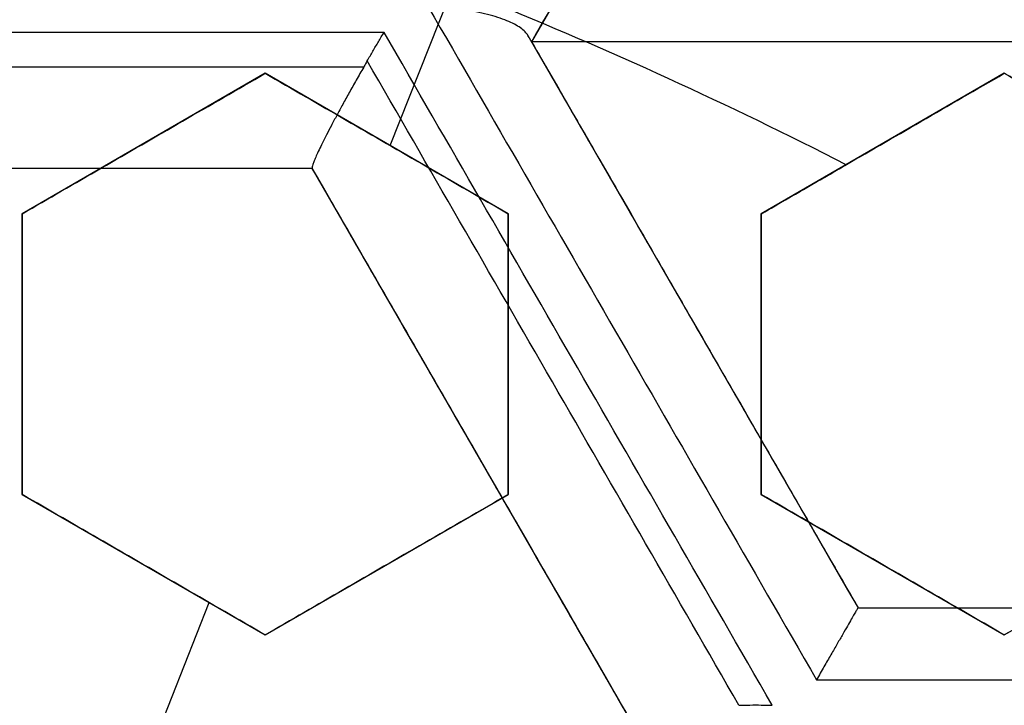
# Model space of a CAD drawing. Header units: centimetres. Extents: x -10 to 8.9, y -29.1 to -8.
# Tile 680 of 1035: x -6.4283 to -6.331, y -27.8603 to -27.7927. Entities that reach past the tile are written whole.
import ezdxf

# ---------------------------------------------------------------- set-up
doc = ezdxf.new("R2010")
doc.units = ezdxf.units.CM
doc.layers.add('Default', color=7, linetype='Continuous', true_color=0x000000)

msp = doc.modelspace()

# ---------------------------------------------------------------- linework, layer by layer
at = {"layer": 'Default'}
for p, q in [((-6.345448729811, -27.73898953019, -1.156581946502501), (-6.377698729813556, -27.79484816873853, -1.156581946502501)), ((-6.391665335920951, -27.80509228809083, 0.2218446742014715), (-6.382362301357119, -27.78159550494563, 0.2126466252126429)), ((-6.248698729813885, -27.794848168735, -1.065), (-6.377698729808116, -27.794848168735, -1.065)), ((-6.377698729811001, -27.79484816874, -1.1652947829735), (-6.345448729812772, -27.85070680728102, -1.1652947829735)), ((-6.404000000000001, -27.79796806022, 0.1981756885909), (-6.427999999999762, -27.81182446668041, 0.1981756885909)), ((-6.379999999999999, -27.81182446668, 0.1951392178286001), (-6.403999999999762, -27.79796806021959, 0.1951392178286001)), ((-6.331, -27.79796806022, 0.1905773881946), (-6.354999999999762, -27.81182446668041, 0.1905773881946)), ((-6.415999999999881, -27.80489626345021, 0.1716076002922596), (-6.415999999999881, -27.80489626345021, 0.2248164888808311)), ((-6.39199999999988, -27.8048962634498, 0.1686142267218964), (-6.39199999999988, -27.8048962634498, 0.2218231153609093)), ((-6.342999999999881, -27.80489626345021, 0.1625), (-6.342999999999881, -27.80489626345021, 0.2144313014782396)), ((-6.399349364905, -27.80734816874, -1.1623369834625), (-6.463849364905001, -27.80734816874, -1.1623369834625)), ((-6.367099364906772, -27.86320680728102, -1.166056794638), (-6.399349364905, -27.80734816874, -1.166056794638)), ((-6.428000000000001, -27.81182446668, 0.20675380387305), (-6.428000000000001, -27.8395372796, 0.20675380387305)), ((-6.38, -27.8395372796, 0.20048185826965), (-6.38, -27.81182446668, 0.20048185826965)), ((-6.355, -27.81182446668, 0.1965351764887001), (-6.355, -27.8395372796, 0.1965351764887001)), ((-6.3617476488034, -27.82247625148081, -1.259146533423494), (-6.3617476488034, -27.82247625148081, -1.065)), ((-6.428000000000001, -27.82568087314, 0.180157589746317), (-6.428000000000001, -27.82568087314, 0.2333664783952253)), ((-6.38, -27.82568087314, 0.1738914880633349), (-6.38, -27.82568087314, 0.2271003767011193)), ((-6.355, -27.82568087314, 0.1699478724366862), (-6.355, -27.82568087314, 0.2231567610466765)), ((-6.383229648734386, -27.83526833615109, -1.260750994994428), (-6.383229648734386, -27.83526833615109, -1.065)), ((-6.428000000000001, -27.8395372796, 0.2123871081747), (-6.404000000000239, -27.85339368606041, 0.2123871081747)), ((-6.404000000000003, -27.85339368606, 0.2091516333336), (-6.380000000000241, -27.83953727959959, 0.2091516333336)), ((-6.355, -27.8395372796, 0.20106377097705), (-6.331000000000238, -27.85339368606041, 0.20106377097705)), ((-6.331000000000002, -27.85339368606, 0.1965351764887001), (-6.30700000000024, -27.83953727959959, 0.1965351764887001)), ((-6.41600000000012, -27.84646548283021, 0.1858714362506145), (-6.41600000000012, -27.84646548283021, 0.2390803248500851)), ((-6.392000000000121, -27.8464654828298, 0.1825783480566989), (-6.392000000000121, -27.8464654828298, 0.2357872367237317)), ((-6.34300000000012, -27.84646548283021, 0.1744999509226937), (-6.34300000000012, -27.84646548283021, 0.2277088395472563)), ((-6.418829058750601, -27.87370002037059, 0.2487018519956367), (-6.409526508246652, -27.85020445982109, 0.2395042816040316)), ((-6.345448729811, -27.85070680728, -1.1652947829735), (-6.280948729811, -27.85070680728, -1.1652947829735))]:
    msp.add_line(p, q, dxfattribs=at)
at = {"layer": 'Default', "extrusion": (0, 0, -1)}
for centre, radius, start, end in [((6.550000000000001, -28.205, -0.45), 0.9, 90, 270), ((6.550000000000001, -28.205, 0.3399975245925), 0.8999999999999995, 90, 270), ((6.550000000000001, -28.205, 1.15), 0.8550000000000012, 90, 270), ((6.550000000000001, -28.205, 0.82), 0.8250000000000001, 0, 180), ((6.550000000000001, -28.205, 1.03), 0.82, 0, 180), ((6.550000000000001, -28.205, 1.005), 0.795, 0, 180), ((6.550000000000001, -28.205, 1.005), 0.7825000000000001, 0, 180), ((6.550000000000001, -28.205, 0.5348786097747), 0.7584500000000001, 90, 180), ((6.550000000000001, -28.205, 0.895), 0.7575000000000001, 0, 180), ((6.550000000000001, -28.205, -0.2075), 0.75, 0, 180), ((6.550000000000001, -28.205, -0.2075), 0.7025000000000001, 0, 180), ((6.550000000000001, -28.205, -0.1825), 0.6775000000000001, 0, 180), ((6.550000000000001, -28.205, -0.1725), 0.6774999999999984, 0, 180), ((6.550000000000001, -28.205, -0.2), 0.6725, 0, 180), ((6.550000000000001, -28.205, -0.1625), 0.6725, 0, 180), ((6.550000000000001, -28.205, -0.2), 0.6367740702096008, 0, 180), ((6.550000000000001, -28.205, -0.1809807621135), 0.6125, 0, 180), ((6.550000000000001, -28.205, -0.195), 0.6075000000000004, 0, 180), ((6.550000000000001, -28.205, -0.1625), 0.6075, 0, 180), ((6.550000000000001, -28.205, 1.24), 0.6075, 0, 180), ((6.550000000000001, -28.205, 1.220980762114), 0.6075, 0, 180), ((6.550000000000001, -28.205, -0.4), 0.5999999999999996, 90, 270), ((6.550000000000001, -28.205, -0.18660444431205), 0.5500000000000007, 0, 180)]:
    msp.add_arc(centre, radius, start, end, dxfattribs=at)
at = {"layer": 'Default'}
for centre, radius, start, end in [((-6.550000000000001, -28.205, -0.82), 0.8349999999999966, 270, 90), ((-6.550000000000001, -28.205, -1.13), 0.8349999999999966, 270, 90), ((-6.550000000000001, -28.205, -0.9750000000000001), 0.8350000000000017, 270, 90), ((-6.550000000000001, -28.205, -0.845), 0.8250000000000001, 0, 180), ((-6.550000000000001, -28.205, -0.8325), 0.8249999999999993, 0, 180), ((-6.550000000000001, -28.205, -0.87), 0.8, 0, 180), ((-6.550000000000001, -28.205, -0.87), 0.7825000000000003, 0, 180), ((-6.550000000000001, -28.205, 0.35), 0.775, 270, 90), ((-6.550000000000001, -28.205, -0.1486250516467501), 0.7749999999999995, 270, 90), ((-6.550000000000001, -28.205, -0.9800000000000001), 0.7575000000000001, 0, 180), ((-6.550000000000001, -28.205, -0.9375), 0.7575000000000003, 0, 180), ((-6.550000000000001, -28.205, -0.53), 0.75, 0, 180), ((-6.550000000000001, -28.205, -0.1612499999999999), 0.75, 0, 74.77009621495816), ((-6.550000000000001, -28.205, 0.1625), 0.6775000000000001, 0, 180), ((-6.550000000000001, -28.205, 0.18125), 0.6724999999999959, 0, 180), ((-6.550000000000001, -28.205, -1.21), 0.67, 0, 180), ((-6.550000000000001, -28.205, -1.24), 0.6400000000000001, 0, 180), ((-6.549999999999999, -28.205, 0.2), 0.6367740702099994, 0, 180), ((-6.550000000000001, -28.205, 0.1625), 0.6231698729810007, 0, 180), ((-6.550000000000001, -28.205, 0.17875), 0.6074999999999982, 0, 180), ((-6.550000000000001, -28.205, -1.230490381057), 0.6074999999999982, 0, 180), ((-6.550000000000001, -28.205, 0.45), 0.6000000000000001, 270, 90), ((-6.550000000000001, -28.205, 0.35), 0.6000000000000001, 270, 90), ((-6.550000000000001, -28.205, 0.195), 0.55, 0, 180), ((-6.550000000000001, -28.205, 0.1782088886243), 0.55, 0, 180), ((-6.549999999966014, -28.20499999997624, 0.1625), 0.446969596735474, 62.93321795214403, 72.94174344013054)]:
    msp.add_arc(centre, radius, start, end, dxfattribs=at)
at = {"layer": 'Default', "extrusion": (-0.8660254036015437, 0.5000000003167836, -9.947620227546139e-10)}
msp.add_arc((27.70124651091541, -0.1450000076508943, -8.3741749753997), 1.188176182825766, 244.7639486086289, 248.1946960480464, dxfattribs=at)
at = {"layer": 'Default', "extrusion": (-0.8660254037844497, 0.4999999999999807, 0)}
msp.add_arc((27.70124651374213, -0.145, -8.374174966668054), 1.188176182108, 247.1968213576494, 248.1946960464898, dxfattribs=at)
at = {"layer": 'Default', "extrusion": (-0.8660254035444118, -0.5000000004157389, 2.192222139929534e-09)}
msp.add_arc((21.15124650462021, -0.1450000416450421, 19.42777998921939), 1.14867819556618, 256.0388695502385, 259.9502437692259, dxfattribs=at)
at = {"layer": 'Default', "extrusion": (0, 1, 0)}
for centre, radius, start, end in [((6.549999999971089, -0.1450000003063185, -27.79392252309), 1.127393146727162, 261.9571023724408, 265.877232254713), ((6.550000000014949, -0.144999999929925, -27.80734816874), 1.117998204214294, 262.2558166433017, 265.5805243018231), ((6.550000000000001, -0.145, -27.80734816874), 1.117998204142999, 262.2558166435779, 263.4518335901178)]:
    msp.add_arc(centre, radius, start, end, dxfattribs=at)
at = {"layer": 'Default', "extrusion": (0.8660254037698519, 0.500000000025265, -3.790342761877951e-10)}
msp.add_arc((-21.15124651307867, -0.1450000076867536, -19.43282199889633), 1.150190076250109, 280.0364093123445, 283.9424077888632, dxfattribs=at)
at = {"layer": 'Default', "extrusion": (-0.8660254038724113, -0.4999999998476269, -8.883011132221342e-10)}
msp.add_arc((21.15124651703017, -0.144999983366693, 19.42067319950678), 1.139105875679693, 256.3019040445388, 259.6551817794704, dxfattribs=at)
at = {"layer": 'Default', "extrusion": (-0.8660254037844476, -0.4999999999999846, 0)}
msp.add_arc((21.15124651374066, -0.145, 19.42067320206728), 1.139105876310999, 256.3019040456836, 259.6551817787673, dxfattribs=at)
at = {"layer": 'Default', "extrusion": (0.8660255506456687, 0.4999997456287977, -6.235277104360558e-08)}
msp.add_arc((-21.15125233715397, -0.1450011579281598, -19.43566695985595), 1.150605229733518, 280.1159601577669, 283.8546353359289, dxfattribs=at)
at = {"layer": 'Default', "extrusion": (4.87027834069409e-07, 0.9999999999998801, 5.187574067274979e-08)}
msp.add_arc((6.549986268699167, -0.1449984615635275, -27.79735133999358), 1.127998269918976, 262.0646957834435, 265.7760036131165, dxfattribs=at)
at = {"layer": 'Default', "extrusion": (0.8660254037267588, 0.5000000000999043, -5.624608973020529e-10)}
msp.add_arc((-21.15124651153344, -0.1450000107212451, -19.4456732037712), 1.140605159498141, 280.3310709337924, 283.644869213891, dxfattribs=at)
at = {"layer": 'Default', "extrusion": (0, -1, 0)}
for centre, radius, start, end in [((-6.549999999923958, -0.1450000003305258, 27.85070680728), 1.139105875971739, 280.344818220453, 283.6980959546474), ((-6.550000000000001, -0.145, 27.85070680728), 1.139105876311, 280.3448182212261, 283.6980959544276), ((-6.550000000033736, -0.1449999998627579, 27.85781358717), 1.14867819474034, 280.0497562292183, 283.9611304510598)]:
    msp.add_arc(centre, radius, start, end, dxfattribs=at)
at = {"layer": 'Default', "extrusion": (0.8660254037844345, 0.5000000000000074, 0)}
msp.add_arc((-21.15124651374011, -0.145, -19.44567320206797), 1.140605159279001, 280.3310709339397, 280.7659405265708, dxfattribs=at)
at = {"layer": 'Default'}
for points, degree in [([(-6.550000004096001, -27.30500495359, -1.129995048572), (-6.537465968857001, -27.30500495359, -1.129995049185), (-6.512386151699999, -27.30552127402, -1.129973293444), (-6.474783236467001, -27.3078854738, -1.129982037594), (-6.437304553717, -27.31181799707, -1.129979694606), (-6.399970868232, -27.3173257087, -1.129980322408), (-6.362926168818, -27.32438806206, -1.129980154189), (-6.326197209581, -27.3329983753, -1.129980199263), (-6.289861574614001, -27.34314050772, -1.129980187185), (-6.254013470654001, -27.35478489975, -1.129980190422), (-6.218660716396, -27.36792869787, -1.129980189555), (-6.183898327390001, -27.38253814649, -1.129980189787), (-6.149770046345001, -27.39859430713, -1.129980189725), (-6.116350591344, -27.41606289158, -1.129980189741), (-6.083707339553, -27.43490588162, -1.129980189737), (-6.051859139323, -27.45511347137, -1.129980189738), (-6.020892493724, -27.47663251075, -1.129980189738), (-5.990848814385, -27.49943348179, -1.129980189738), (-5.961791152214, -27.52346942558, -1.129980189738), (-5.933780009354, -27.54868705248, -1.129980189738), (-5.906829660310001, -27.5750745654, -1.129980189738), (-5.881013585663, -27.60256235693, -1.129980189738), (-5.856368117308, -27.63111066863, -1.129980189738), (-5.832942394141, -27.66066372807, -1.129980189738), (-5.810787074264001, -27.69115373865, -1.129980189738), (-5.789912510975, -27.72256746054, -1.129980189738), (-5.770375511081, -27.75482271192, -1.129980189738), (-5.752204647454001, -27.78787084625, -1.129980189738), (-5.735435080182, -27.8216495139, -1.129980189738), (-5.720103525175, -27.8560794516, -1.129980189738), (-5.706216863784, -27.89114626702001, -1.129980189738), (-5.693813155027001, -27.92675906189, -1.129980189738), (-5.682910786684, -27.96286272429, -1.129980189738), (-5.673530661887, -27.99939085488, -1.129980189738), (-5.665692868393, -28.03625586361, -1.129980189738), (-5.659400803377, -28.07344306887, -1.129980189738), (-5.654672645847, -28.11085723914, -1.129980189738), (-5.651515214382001, -28.14843802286, -1.129980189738), (-5.649934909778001, -28.18611932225, -1.129980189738), (-5.649933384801, -28.22380820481, -1.129980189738), (-5.65151069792, -28.26149020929, -1.129980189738), (-5.654665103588, -28.29907102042, -1.129980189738), (-5.659390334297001, -28.33648606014, -1.129980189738), (-5.665679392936, -28.37367347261, -1.129980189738), (-5.673514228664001, -28.41053911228, -1.129980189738), (-5.68289159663, -28.447068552, -1.129980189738), (-5.693791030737, -28.48317285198, -1.129980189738), (-5.706192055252, -28.51878703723, -1.129980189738), (-5.720075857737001, -28.5538547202, -1.129980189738), (-5.735404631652, -28.58828579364, -1.129980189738), (-5.752171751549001, -28.62206623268, -1.129980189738), (-5.770339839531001, -28.65511550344, -1.129980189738), (-5.78987442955, -28.68737253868, -1.129980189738), (-5.810746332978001, -28.71878763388, -1.129980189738), (-5.832899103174, -28.74927924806, -1.129980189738), (-5.85632282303, -28.77883458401, -1.129980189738), (-5.880965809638, -28.80738458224, -1.129980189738), (-5.906779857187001, -28.83487458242, -1.129980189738), (-5.933727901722, -28.86126400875, -1.129980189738), (-5.961736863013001, -28.88648372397, -1.129980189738), (-5.990793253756, -28.9105224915, -1.129980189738), (-6.020835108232, -28.93332580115, -1.129980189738), (-6.051800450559, -28.95484754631, -1.129980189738), (-6.083647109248, -28.97505764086, -1.129980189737), (-6.116288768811, -28.99390313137, -1.129980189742), (-6.149707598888, -29.01137470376, -1.129980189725), (-6.183834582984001, -29.02743347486, -1.129980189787), (-6.218595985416, -29.04204567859, -1.129980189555), (-6.253947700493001, -29.05519220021, -1.129980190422), (-6.289795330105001, -29.06683951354, -1.129980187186), (-6.326131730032, -29.07698483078, -1.129980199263), (-6.36285948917, -29.08559773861, -1.12998015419), (-6.399900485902, -29.09266234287, -1.129980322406), (-6.437231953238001, -29.0981728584, -1.129979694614), (-6.47471667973, -29.10210911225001, -1.129982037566), (-6.512339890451, -29.1044772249, -1.129973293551), (-6.537448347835, -29.10499504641, -1.129995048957), (-6.549999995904, -29.10499504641, -1.129995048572)], 3), ([(-6.550000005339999, -27.32500645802, -1.149993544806), (-6.537651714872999, -27.32500645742, -1.149993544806), (-6.512986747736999, -27.32554459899, -1.150002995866), (-6.476051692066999, -27.32787036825, -1.14999919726), (-6.439276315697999, -27.33175223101, -1.150000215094), (-6.402654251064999, -27.33717969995, -1.149999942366), (-6.366301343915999, -27.34414129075, -1.150000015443), (-6.330232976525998, -27.35263500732, -1.149999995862), (-6.294592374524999, -27.36262965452, -1.150000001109), (-6.259531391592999, -27.37406902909, -1.149999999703), (-6.225026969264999, -27.3869473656, -1.15000000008), (-6.191106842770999, -27.40125022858, -1.149999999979), (-6.157777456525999, -27.41697696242, -1.150000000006), (-6.125134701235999, -27.43408646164, -1.149999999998), (-6.093256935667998, -27.45253472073, -1.15), (-6.062162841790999, -27.47231088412, -1.15), (-6.031930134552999, -27.49336665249, -1.15), (-6.002594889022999, -27.51567691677, -1.15), (-5.974227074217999, -27.53918966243, -1.15), (-5.946891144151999, -27.56384678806, -1.15), (-5.920598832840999, -27.58963664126, -1.15), (-5.895416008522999, -27.61649551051, -1.15), (-5.871372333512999, -27.64439091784, -1.15), (-5.848517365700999, -27.67326728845, -1.15), (-5.826900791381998, -27.7030584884, -1.15), (-5.806533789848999, -27.73375047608, -1.15), (-5.787472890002, -27.76526110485, -1.15), (-5.76974489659, -27.79754437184, -1.15), (-5.753383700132, -27.83054026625, -1.15), (-5.738424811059, -27.86417236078, -1.15), (-5.724875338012, -27.89842624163, -1.15), (-5.71277321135, -27.93321101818, -1.15), (-5.702135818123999, -27.96847408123, -1.15), (-5.692983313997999, -28.00415159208, -1.15), (-5.68533537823, -28.04015809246, -1.15), (-5.679195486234, -28.07647885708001, -1.15), (-5.674581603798, -28.11301879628, -1.15), (-5.67150000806, -28.14971971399, -1.15), (-5.669956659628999, -28.18652113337, -1.15), (-5.669953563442, -28.22333487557, -1.15), (-5.671491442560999, -28.26014682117, -1.15), (-5.674568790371, -28.29686076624, -1.15), (-5.679179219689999, -28.33341174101, -1.15), (-5.685316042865, -28.36974098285, -1.15), (-5.692961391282, -28.40575529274, -1.15), (-5.702112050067, -28.44144108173, -1.15), (-5.712748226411, -28.47671239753, -1.15), (-5.724850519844, -28.511507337, -1.15), (-5.738400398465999, -28.54576972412, -1.15), (-5.753358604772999, -28.57940639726, -1.15), (-5.769717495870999, -28.61240308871, -1.15), (-5.787441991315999, -28.6446852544, -1.15), (-5.806500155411, -28.6761964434, -1.15), (-5.826864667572, -28.70688945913, -1.15), (-5.848479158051, -28.73668231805, -1.15), (-5.871332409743, -28.76556074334, -1.15), (-5.895372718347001, -28.79345624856, -1.15), (-5.920549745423, -28.82031302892, -1.15), (-5.946837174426, -28.84610244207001, -1.15), (-5.974176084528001, -28.8707665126, -1.15), (-6.002558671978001, -28.89429476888, -1.15), (-6.031913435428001, -28.9166216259, -1.15), (-6.062165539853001, -28.9376912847, -1.15), (-6.093277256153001, -28.95747792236, -1.15), (-6.125171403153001, -28.97593404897, -1.149999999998), (-6.157830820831, -28.99304986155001, -1.150000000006), (-6.191177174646, -29.0087814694, -1.149999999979), (-6.225118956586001, -29.02308952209, -1.15000000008), (-6.25964571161, -29.03597120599, -1.149999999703), (-6.294721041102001, -29.04740944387, -1.150000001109), (-6.330363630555, -29.05739860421, -1.149999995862), (-6.366429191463, -29.06588597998, -1.150000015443), (-6.40278818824, -29.07284313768, -1.149999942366), (-6.439415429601, -29.07826537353, -1.150000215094), (-6.476180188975, -29.08214014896, -1.14999919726), (-6.513077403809, -29.08445837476, -1.150002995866), (-6.537686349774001, -29.08499354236, -1.149993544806), (-6.54999999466, -29.08499354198, -1.149993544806)], 3), ([(-6.549999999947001, -27.42838343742, -0.7616165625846), (-6.538747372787, -27.42824483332, -0.7617551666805), (-6.516204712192, -27.42845367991, -0.7620351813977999), (-6.482313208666, -27.43024072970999, -0.7624632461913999), (-6.448493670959, -27.43350371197, -0.7628974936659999), (-6.414786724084, -27.43824561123, -0.763337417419), (-6.381352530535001, -27.44444544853, -0.7637809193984), (-6.348201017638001, -27.45209983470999, -0.7642278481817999), (-6.315445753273, -27.46118216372, -0.764676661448), (-6.283108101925, -27.47168408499, -0.7651270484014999), (-6.251249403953, -27.48358745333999, -0.7655781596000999), (-6.219910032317, -27.49687984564, -0.766029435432), (-6.189177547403, -27.51152847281, -0.7664796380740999), (-6.159225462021, -27.52744172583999, -0.7669261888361), (-6.130017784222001, -27.54461827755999, -0.7673695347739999), (-6.101215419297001, -27.56329288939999, -0.7678150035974), (-6.073286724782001, -27.58321536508, -0.7682556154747), (-6.047409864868, -27.60344005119, -0.7686723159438), (-6.024707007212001, -27.6227118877, -0.7690451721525), (-6.004504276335, -27.64114310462, -0.7693833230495), (-5.984998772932, -27.66020157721, -0.7697151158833), (-5.965776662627, -27.68034635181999, -0.7700594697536), (-5.947249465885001, -27.70119728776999, -0.7704083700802), (-5.929608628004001, -27.72252886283, -0.7707584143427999), (-5.913139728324, -27.74390244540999, -0.7711027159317), (-5.896745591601, -27.76673460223, -0.7714641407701), (-5.879471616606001, -27.79280128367, -0.7718690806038), (-5.862185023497, -27.82140181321, -0.7723044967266), (-5.845650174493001, -27.85166194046, -0.7727558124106), (-5.830525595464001, -27.88248582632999, -0.7732063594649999), (-5.816816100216, -27.91378163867, -0.7736550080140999), (-5.804432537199, -27.94575507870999, -0.7741047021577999), (-5.793443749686, -27.97826360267, -0.7745533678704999), (-5.783885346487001, -28.01119863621, -0.7749995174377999), (-5.775776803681, -28.04447658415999, -0.7754420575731), (-5.769121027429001, -28.07806966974, -0.7758806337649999), (-5.763924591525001, -28.11195605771, -0.7763150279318), (-5.760204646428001, -28.14606329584, -0.7767440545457), (-5.75797080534, -28.18027120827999, -0.7771671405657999), (-5.757226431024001, -28.21470555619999, -0.7775824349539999), (-5.757979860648, -28.24925848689, -0.7780047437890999), (-5.760231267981, -28.28374168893, -0.7784336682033), (-5.763975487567, -28.31808767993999, -0.7788678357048), (-5.769197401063, -28.35219385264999, -0.7793060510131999), (-5.775894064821, -28.38605939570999, -0.7797482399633), (-5.784064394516, -28.41964983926, -0.7801939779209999), (-5.793686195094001, -28.45285785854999, -0.7806418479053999), (-5.804730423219, -28.48558927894, -0.781090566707), (-5.817164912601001, -28.51776854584, -0.7815390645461), (-5.830995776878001, -28.54941158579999, -0.7819875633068), (-5.846175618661, -28.5804064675, -0.7824344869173), (-5.862691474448, -28.61072888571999, -0.7828794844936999), (-5.880499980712, -28.64029706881, -0.7833213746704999), (-5.899571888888, -28.66906635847, -0.7837594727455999), (-5.91989141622, -28.69700629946, -0.7841934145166), (-5.941356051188, -28.72398166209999, -0.7846208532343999), (-5.963982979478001, -28.75002327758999, -0.7850431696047), (-5.987781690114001, -28.77512537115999, -0.7854569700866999), (-6.012782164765, -28.7993101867, -0.7858765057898), (-6.03884161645, -28.82242111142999, -0.7863039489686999), (-6.065837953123, -28.84435183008, -0.786736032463), (-6.093752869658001, -28.86509285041, -0.7871728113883), (-6.122529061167, -28.88460275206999, -0.7876132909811), (-6.15214747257, -28.90286625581, -0.7880571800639), (-6.18250003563, -28.91981717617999, -0.7885028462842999), (-6.213581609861, -28.93545322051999, -0.7889502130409), (-6.245293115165, -28.94972306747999, -0.7893978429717), (-6.277594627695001, -28.96261096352, -0.7898451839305), (-6.310433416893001, -28.97409375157, -0.790291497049), (-6.343717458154, -28.98414082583, -0.7907355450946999), (-6.377431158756, -28.99274659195, -0.7911771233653), (-6.411455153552, -28.99988067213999, -0.7916146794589), (-6.445763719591, -29.00553981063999, -0.7920479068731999), (-6.480290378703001, -29.00971218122, -0.7924759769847), (-6.515041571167, -29.01239375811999, -0.7928989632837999), (-6.538334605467, -29.01317723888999, -0.7931772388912), (-6.549999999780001, -29.01331529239, -0.7933152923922)], 3), ([(-6.550000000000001, -28.98, -0.6472501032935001), (-6.538733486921, -28.98, -0.6470307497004), (-6.516189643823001, -28.97950872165, -0.6465878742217), (-6.482389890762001, -28.97729300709, -0.6459119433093), (-6.448718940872, -28.97360204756, -0.6452266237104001), (-6.415286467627, -28.96845141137, -0.6445341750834), (-6.382136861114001, -28.9618541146, -0.6438355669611), (-6.349274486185, -28.95380935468, -0.6431308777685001), (-6.316821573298, -28.94434696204, -0.6424227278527), (-6.284787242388, -28.93346993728, -0.6417113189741), (-6.253280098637, -28.92121449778, -0.6409990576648), (-6.222324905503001, -28.90759197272, -0.6402865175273), (-6.191987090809, -28.89262837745, -0.6395751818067), (-6.162348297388, -28.87636610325, -0.6388669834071), (-6.133423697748, -28.85881215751, -0.6381622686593), (-6.1053183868, -28.84003103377, -0.6374636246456), (-6.07803369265, -28.82002363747, -0.6367710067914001), (-6.051669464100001, -28.7988625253, -0.6360872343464), (-6.026237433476, -28.77655854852, -0.6354115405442), (-6.001809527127, -28.75317251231, -0.6347498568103), (-5.978430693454, -28.72875070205, -0.6340883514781), (-5.956125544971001, -28.70331637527, -0.6334126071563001), (-5.934966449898, -28.67695331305, -0.6327288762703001), (-5.914960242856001, -28.6496691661, -0.6320362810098), (-5.896181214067, -28.62156563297, -0.6313376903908), (-5.878632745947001, -28.59264971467, -0.6306331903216), (-5.862367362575, -28.56300470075, -0.6299248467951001), (-5.847408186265, -28.53267528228, -0.629213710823), (-5.833784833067, -28.50171815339, -0.6285011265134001), (-5.821532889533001, -28.47022030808, -0.6277890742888), (-5.8106490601, -28.43816826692, -0.6270772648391), (-5.801170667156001, -28.40565376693, -0.6263677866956), (-5.793124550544, -28.37276766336, -0.6256626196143), (-5.786530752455, -28.33961176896, -0.6249639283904), (-5.78138744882, -28.30619858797, -0.6242718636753), (-5.777701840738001, -28.27254822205, -0.6235871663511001), (-5.775489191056, -28.23876096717, -0.6229108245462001), (-5.774754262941, -28.20494234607, -0.6222489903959), (-5.775493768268, -28.17114853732, -0.6215875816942), (-5.777706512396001, -28.13740264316, -0.6209120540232), (-5.781393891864, -28.10374893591, -0.6202272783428), (-5.786546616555, -28.07029563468, -0.6195343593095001), (-5.793145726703, -28.0371388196, -0.6188356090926), (-5.801183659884, -28.00430073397, -0.6181314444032), (-5.810652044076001, -27.97182316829, -0.6174227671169), (-5.821536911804, -27.93976765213, -0.6167108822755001), (-5.833799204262, -27.90824671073, -0.6159982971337), (-5.847421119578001, -27.87729763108, -0.615285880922), (-5.862376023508, -27.84697847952, -0.6145749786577), (-5.878652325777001, -27.8173156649, -0.613866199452), (-5.896211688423, -27.78838626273, -0.6131613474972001), (-5.914995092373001, -27.76028113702, -0.6124626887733), (-5.934999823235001, -27.73300334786, -0.6117702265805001), (-5.956160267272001, -27.70664206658, -0.6110865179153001), (-5.978475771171, -27.68119987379, -0.6104105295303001), (-6.001860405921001, -27.6567765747, -0.6097489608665), (-6.026289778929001, -27.63339360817, -0.6090872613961), (-6.051718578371, -27.61109628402, -0.6084116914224), (-6.078088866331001, -27.58993391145, -0.6077277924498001), (-6.105377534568, -27.56992754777, -0.6070351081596), (-6.133484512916, -27.55114909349, -0.6063364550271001), (-6.162412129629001, -27.53359698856, -0.6056316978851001), (-6.192055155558, -27.51733618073, -0.6049234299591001), (-6.222391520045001, -27.50237706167, -0.6042121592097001), (-6.253344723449, -27.48875867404, -0.6034996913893), (-6.284863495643, -27.47650207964, -0.6027871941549), (-6.316910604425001, -27.46562484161, -0.6020755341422), (-6.349366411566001, -27.45616608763, -0.6013673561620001), (-6.382222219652, -27.44812703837, -0.6006628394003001), (-6.415376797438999, -27.44153241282, -0.5999641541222), (-6.448824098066, -27.43638416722, -0.5992714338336), (-6.482460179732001, -27.43270175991, -0.5985868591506), (-6.516196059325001, -27.43049163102, -0.5979122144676), (-6.538732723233, -27.43, -0.5974694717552), (-6.550000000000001, -27.43, -0.5972501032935)], 3), ([(-6.345448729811, -27.73898953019, -1.065), (-6.361573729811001, -27.766918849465, -1.065), (-6.377698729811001, -27.79484816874, -1.065)], 2), ([(-6.378046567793, -27.79424569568, -1.251706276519), (-6.378119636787, -27.79411913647, -1.252051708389), (-6.378313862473, -27.79386474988, -1.252747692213), (-6.378761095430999, -27.79348340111, -1.253796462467), (-6.3793628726, -27.79311455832, -1.254816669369), (-6.380107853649, -27.79276790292, -1.255781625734), (-6.381005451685, -27.79244321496, -1.256692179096), (-6.382041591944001, -27.79215089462, -1.257519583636), (-6.383189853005, -27.79189941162, -1.258239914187), (-6.384455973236, -27.79168943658, -1.258851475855), (-6.38582402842, -27.79152763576, -1.259335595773), (-6.386782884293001, -27.79145593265, -1.259561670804), (-6.387272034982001, -27.79142961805, -1.259649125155)], 3), ([(-6.393925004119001, -27.79674337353, -1.262129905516), (-6.393740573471, -27.79642509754, -1.262084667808), (-6.39337011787, -27.79578946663, -1.261963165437), (-6.392811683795, -27.79484250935, -1.261686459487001), (-6.392443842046, -27.794226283, -1.261441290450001), (-6.392261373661, -27.79392252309, -1.261303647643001)], 3), ([(-6.377698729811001, -27.79484816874, -1.248163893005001), (-6.377698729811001, -27.79484816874, -1.248599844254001), (-6.377726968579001, -27.79479925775, -1.249443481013), (-6.377846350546, -27.79459248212, -1.25062728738), (-6.377972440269, -27.79437408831, -1.251355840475), (-6.378046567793, -27.79424569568, -1.251706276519)], 3), ([(-6.377698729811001, -27.79484816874, -1.065), (-6.361573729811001, -27.82277748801, -1.065), (-6.345448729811, -27.85070680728, -1.065)], 2), ([(-6.377698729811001, -27.79484816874, -1.065), (-6.377698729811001, -27.79484816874, -1.1565819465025), (-6.377698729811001, -27.79484816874, -1.248163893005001)], 2), ([(-6.393925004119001, -27.79674337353, -1.262129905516), (-6.393964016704, -27.7968106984, -1.262139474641), (-6.394041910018, -27.79694528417, -1.262157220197), (-6.394158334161, -27.79714693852, -1.262179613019), (-6.394235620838, -27.79728113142, -1.262191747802), (-6.394274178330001, -27.79734816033, -1.262197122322)], 3), ([(-6.394274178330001, -27.79734816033, -1.262197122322), (-6.394523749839, -27.79778201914, -1.262231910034), (-6.395012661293, -27.79863879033, -1.262242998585), (-6.395708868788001, -27.79987850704, -1.262094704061), (-6.396353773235, -27.80104623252, -1.261795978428), (-6.396942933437, -27.80213222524, -1.261363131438), (-6.397479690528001, -27.80314171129, -1.260801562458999), (-6.397951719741, -27.80405072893, -1.260130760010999), (-6.398354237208, -27.80484811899, -1.259373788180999), (-6.398694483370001, -27.80554696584, -1.258527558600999), (-6.398967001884, -27.80613567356, -1.257608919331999), (-6.399169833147, -27.80660813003, -1.256640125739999), (-6.399306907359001, -27.80697250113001, -1.255610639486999), (-6.399374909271, -27.80722187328, -1.254529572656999), (-6.399372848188, -27.8073074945, -1.253787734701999), (-6.39935993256, -27.80732986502, -1.253413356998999)], 3), ([(-6.428000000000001, -27.81182446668, 0.1753485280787), (-6.425422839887, -27.8103365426, 0.1745533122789), (-6.420208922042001, -27.80732628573, 0.1729336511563), (-6.412218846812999, -27.80271321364, 0.1704189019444), (-6.406760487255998, -27.79956182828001, 0.1686792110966), (-6.404, -27.79796806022, 0.1677939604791)], 3), ([(-6.428000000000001, -27.81182446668, 0.2285574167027), (-6.425421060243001, -27.81033551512, 0.2277616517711), (-6.42020477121, -27.80732388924, 0.2261412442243), (-6.412214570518, -27.80271074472, 0.2236264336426), (-6.406758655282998, -27.79956077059, 0.2218875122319), (-6.404, -27.79796806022, 0.2210028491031)], 3), ([(-6.404, -27.79796806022, 0.2210028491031), (-6.404, -27.79796806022, 0.1943984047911), (-6.404, -27.79796806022, 0.1677939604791)], 2), ([(-6.404, -27.79796806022, 0.1677939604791), (-6.401336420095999, -27.7995058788, 0.1679934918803), (-6.396007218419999, -27.80258269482, 0.1683695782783), (-6.388007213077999, -27.80720150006, 0.1688638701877), (-6.382669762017, -27.81028307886, 0.1691462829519), (-6.379999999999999, -27.81182446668, 0.1692755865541)], 3), ([(-6.404, -27.79796806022, 0.2210028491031), (-6.401336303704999, -27.79950594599, 0.2212023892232), (-6.396006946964, -27.80258285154, 0.2215784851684), (-6.388006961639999, -27.80720164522, 0.222072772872), (-6.382669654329, -27.81028314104, 0.2223551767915), (-6.379999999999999, -27.81182446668, 0.2224844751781)], 3), ([(-6.355, -27.81182446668, 0.2186547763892), (-6.352448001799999, -27.81035106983, 0.217761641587), (-6.347267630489, -27.80736018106, 0.2159420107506), (-6.339278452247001, -27.80274762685, 0.2131154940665), (-6.333786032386, -27.79957657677, 0.2111586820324), (-6.331, -27.79796806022, 0.2101626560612)], 3), ([(-6.331, -27.79796806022, 0.1625), (-6.338807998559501, -27.80247601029, 0.1625), (-6.346615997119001, -27.80698396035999, 0.1625)], 2), ([(-6.331, -27.79796806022, 0.2101626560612), (-6.331, -27.79796806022, 0.1863313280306), (-6.331, -27.79796806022, 0.1625)], 2), ([(-6.307, -27.81182446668, 0.1625), (-6.319000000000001, -27.80489626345, 0.1625), (-6.331, -27.79796806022, 0.1625)], 2), ([(-6.331, -27.79796806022, 0.2101626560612), (-6.328333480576, -27.79950757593, 0.2101962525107), (-6.323000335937, -27.80258666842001, 0.210241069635), (-6.314999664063, -27.80720585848, 0.210241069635), (-6.309666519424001, -27.81028495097, 0.2101962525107), (-6.307, -27.81182446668, 0.2101626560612)], 3), ([(-6.399349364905, -27.80734816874, -1.065), (-6.431599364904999, -27.80734816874, -1.065), (-6.463849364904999, -27.80734816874, -1.065)], 2), ([(-6.39935993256, -27.80732986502, -1.253413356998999), (-6.399357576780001, -27.80733394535, -1.253345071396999), (-6.399353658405, -27.80734073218, -1.253208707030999), (-6.399350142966, -27.80734682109, -1.253004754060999), (-6.399349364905, -27.80734816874, -1.252869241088), (-6.399349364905, -27.80734816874, -1.252801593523)], 3), ([(-6.367099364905, -27.86320680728, -1.065), (-6.383224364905, -27.83527748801, -1.065), (-6.399349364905, -27.80734816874, -1.065)], 2), ([(-6.399349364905, -27.80734816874, -1.065), (-6.399349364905, -27.80734816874, -1.1589007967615), (-6.399349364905, -27.80734816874, -1.252801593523)], 2), ([(-6.355, -27.81182446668, 0.1654458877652), (-6.354082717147, -27.81129487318, 0.1651248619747), (-6.352238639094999, -27.81023019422, 0.164478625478), (-6.349444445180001, -27.80861696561, 0.1634968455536), (-6.347562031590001, -27.80753015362, 0.1628337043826), (-6.346615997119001, -27.80698396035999, 0.1625)], 3), ([(-6.428000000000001, -27.81182446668, 0.2285574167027), (-6.428000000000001, -27.81182446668, 0.2019529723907), (-6.428000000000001, -27.81182446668, 0.1753485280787)], 2), ([(-6.428000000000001, -27.8395372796, 0.1849501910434), (-6.428000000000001, -27.83665187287, 0.1839540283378), (-6.428000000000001, -27.83075193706, 0.1819147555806), (-6.428000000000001, -27.82152462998, 0.1787179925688), (-6.428000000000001, -27.81510194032, 0.1764878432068), (-6.428000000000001, -27.81182446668, 0.1753485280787)], 3), ([(-6.428000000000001, -27.8395372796, 0.2381590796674), (-6.428000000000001, -27.83665447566, 0.2371638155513), (-6.428000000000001, -27.83075801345, 0.2351257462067), (-6.428000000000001, -27.82153109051, 0.2319291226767), (-6.428000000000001, -27.81510471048, 0.2296976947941), (-6.428000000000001, -27.81182446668, 0.2285574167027)], 3), ([(-6.379999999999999, -27.81182446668, 0.1692755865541), (-6.379999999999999, -27.81508934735, 0.1703663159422), (-6.379999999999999, -27.82149518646, 0.1725020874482), (-6.379999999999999, -27.83071506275, 0.1755637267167), (-6.379999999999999, -27.83663604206, 0.1775217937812), (-6.379999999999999, -27.8395372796, 0.1784792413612)], 3), ([(-6.379999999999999, -27.81182446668, 0.1692755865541), (-6.379999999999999, -27.81182446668, 0.1958800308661), (-6.379999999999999, -27.81182446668, 0.2224844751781)], 2), ([(-6.379999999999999, -27.81182446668, 0.2224844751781), (-6.379999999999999, -27.81509071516, 0.2235756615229), (-6.379999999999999, -27.82149837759, 0.2257120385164), (-6.379999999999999, -27.83071812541, 0.2287736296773), (-6.379999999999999, -27.83663735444, 0.2307311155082), (-6.379999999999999, -27.8395372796, 0.2316881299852)], 3), ([(-6.355, -27.81182446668, 0.1654458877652), (-6.355, -27.81182446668, 0.1920503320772), (-6.355, -27.81182446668, 0.2186547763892)], 2), ([(-6.355, -27.8395372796, 0.1744155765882), (-6.355, -27.83662156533, 0.1734792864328), (-6.355, -27.83068125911, 0.1715667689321), (-6.355, -27.82145958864, 0.1685824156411), (-6.355, -27.81507408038, 0.1665054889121), (-6.355, -27.81182446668, 0.1654458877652)], 3), ([(-6.355, -27.8395372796, 0.2276244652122), (-6.355, -27.83662010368, 0.2266877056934), (-6.355, -27.83067784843, 0.2247745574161), (-6.355, -27.82145604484, 0.2217901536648), (-6.355, -27.81507256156, 0.2197138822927), (-6.355, -27.81182446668, 0.2186547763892)], 3), ([(-6.428000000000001, -27.8395372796, 0.2381590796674), (-6.428000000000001, -27.8395372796, 0.2115546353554), (-6.428000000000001, -27.8395372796, 0.1849501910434)], 2), ([(-6.404, -27.85339368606, 0.186615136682), (-6.406670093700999, -27.85185210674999, 0.1864696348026), (-6.412007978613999, -27.84877027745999, 0.1861519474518), (-6.420007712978, -27.84415162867, 0.1855964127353), (-6.425336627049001, -27.84107497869, 0.1851741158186), (-6.428000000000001, -27.8395372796, 0.1849501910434)], 3), ([(-6.404, -27.85339368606, 0.239824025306), (-6.406670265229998, -27.85185200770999, 0.2396785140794), (-6.412008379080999, -27.84877004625, 0.239360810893), (-6.420008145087, -27.84415137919, 0.238805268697), (-6.425336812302, -27.84107487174, 0.2383829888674), (-6.428000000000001, -27.8395372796, 0.2381590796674)], 3), ([(-6.379999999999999, -27.8395372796, 0.1784792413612), (-6.382788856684, -27.84114742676, 0.1794387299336), (-6.388285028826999, -27.84432064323, 0.1813203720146), (-6.396271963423, -27.84893190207, 0.1840274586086), (-6.401449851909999, -27.85192135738, 0.1857642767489), (-6.404, -27.85339368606, 0.186615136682)], 3), ([(-6.379999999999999, -27.8395372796, 0.2316881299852), (-6.382790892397, -27.84114860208, 0.2326483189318), (-6.388289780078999, -27.84432338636, 0.2345308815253), (-6.396276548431, -27.84893454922, 0.2372378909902), (-6.401451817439, -27.85192249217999, 0.238973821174), (-6.404, -27.85339368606, 0.239824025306)], 3), ([(-6.379999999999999, -27.8395372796, 0.2316881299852), (-6.379999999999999, -27.8395372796, 0.2050836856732), (-6.379999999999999, -27.8395372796, 0.1784792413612)], 2), ([(-6.355, -27.8395372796, 0.1744155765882), (-6.355, -27.8395372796, 0.2010200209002), (-6.355, -27.8395372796, 0.2276244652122)], 2), ([(-6.331, -27.85339368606, 0.1744155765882), (-6.333666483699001, -27.85185419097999, 0.1744530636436), (-6.338999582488, -27.84877512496, 0.1745030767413), (-6.347000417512, -27.84415584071, 0.1745030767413), (-6.352333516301, -27.84107677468, 0.1744530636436), (-6.355, -27.8395372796, 0.1744155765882)], 3), ([(-6.331, -27.85339368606, 0.2276244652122), (-6.333666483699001, -27.85185419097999, 0.2276619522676), (-6.338999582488, -27.84877512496, 0.2277119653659), (-6.347000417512, -27.84415584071, 0.2277119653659), (-6.352333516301, -27.84107677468, 0.2276619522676), (-6.355, -27.8395372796, 0.2276244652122)], 3), ([(-6.307, -27.8395372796, 0.1654458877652), (-6.309812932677, -27.84116132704, 0.1665049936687), (-6.315341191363, -27.84435306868, 0.1685812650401), (-6.323327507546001, -27.84896397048, 0.1715656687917), (-6.328473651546, -27.8519350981, 0.1734788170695), (-6.331, -27.85339368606, 0.1744155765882)], 3), ([(-6.307, -27.8395372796, 0.2186547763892), (-6.309814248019, -27.84116208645, 0.2197143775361), (-6.315344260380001, -27.84435484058, 0.2217913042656), (-6.323330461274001, -27.84896567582, 0.2247756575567), (-6.328474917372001, -27.85193582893, 0.2266881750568), (-6.331, -27.85339368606, 0.2276244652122)], 3), ([(-6.345448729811, -27.85070680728, -1.265589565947), (-6.345448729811, -27.85070680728, -1.265972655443), (-6.345473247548, -27.85074927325, -1.266758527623), (-6.345593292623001, -27.85095719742, -1.267987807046), (-6.345801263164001, -27.85131741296, -1.269225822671), (-6.346094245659, -27.85182487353, -1.270435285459), (-6.346477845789, -27.85248928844, -1.271617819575), (-6.346947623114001, -27.85330296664, -1.272735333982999), (-6.347490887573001, -27.85424392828, -1.273752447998), (-6.348111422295, -27.85531872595, -1.274667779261), (-6.348801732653, -27.85651437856, -1.275453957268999), (-6.34929660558, -27.85737152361, -1.275872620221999), (-6.349551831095, -27.85781358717, -1.276053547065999)], 3), ([(-6.345448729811, -27.85070680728, -1.065), (-6.313198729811, -27.85070680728, -1.065), (-6.280948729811, -27.85070680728, -1.065)], 2), ([(-6.345448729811, -27.85070680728, -1.065), (-6.345448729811, -27.85070680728, -1.1652947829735), (-6.345448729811, -27.85070680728, -1.265589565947)], 2), ([(-6.404, -27.85339368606, 0.239824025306), (-6.404, -27.85339368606, 0.213219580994), (-6.404, -27.85339368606, 0.186615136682)], 2), ([(-6.331, -27.85339368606, 0.1744155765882), (-6.331, -27.85339368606, 0.2010200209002), (-6.331, -27.85339368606, 0.2276244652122)], 2), ([(-6.357210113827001, -27.86033547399, -1.277718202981), (-6.356849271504, -27.86032203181, -1.277748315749), (-6.356121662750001, -27.860303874, -1.277779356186), (-6.355017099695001, -27.86030342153, -1.277736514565), (-6.354283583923, -27.86032118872, -1.277648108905), (-6.353918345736, -27.86033459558, -1.277588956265)], 3)]:
    msp.add_open_spline(points, degree=degree, dxfattribs=at)
for points, knots in [([(-5.978187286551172, -27.65671795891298, -0.8200013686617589), (-5.982028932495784, -27.65271221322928, -0.8198943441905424), (-6.0036866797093, -27.63059904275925, -0.8192981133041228), (-6.045434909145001, -27.592650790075, -0.8182125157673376), (-6.107814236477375, -27.54614199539, -0.81665422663), (-6.1750504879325, -27.505673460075, -0.8150551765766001), (-6.246341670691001, -27.47188979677, -0.8134306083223), (-6.320641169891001, -27.445368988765, -0.8118060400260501), (-6.396800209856, -27.42644239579, -0.8102069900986), (-6.473795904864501, -27.415221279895, -0.8086487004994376), (-6.550005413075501, -27.41158862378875, -0.8071806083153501), (-6.626214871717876, -27.415222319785, -0.8057125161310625), (-6.703210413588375, -27.42644448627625, -0.8041542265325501), (-6.779369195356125, -27.44537211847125, -0.8025551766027), (-6.853668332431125, -27.4718939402, -0.8009306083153), (-6.924959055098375, -27.50567857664, -0.7993060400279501), (-6.992194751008, -27.54614802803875, -0.7977069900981), (-7.054573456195, -27.59265767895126, -0.79614870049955), (-7.111030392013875, -27.64397726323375, -0.7946806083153), (-7.1623492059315, -27.700434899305, -0.7932125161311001), (-7.2088580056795, -27.762814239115, -0.7916542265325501), (-7.249326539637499, -27.83005048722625, -0.7900551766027), (-7.2831102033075, -27.90134167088, -0.7884306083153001), (-7.309631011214, -27.97564116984, -0.78680604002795), (-7.328557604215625, -28.05180020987, -0.7852069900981), (-7.339778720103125, -28.12879590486, -0.78364870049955), (-7.343411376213, -28.205005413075, -0.7821806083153), (-7.339777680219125, -28.28121487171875, -0.7807125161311), (-7.328555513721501, -28.358210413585, -0.77915422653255), (-7.314570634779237, -28.41448112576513, -0.7779727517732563), (-7.305021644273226, -28.4449068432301, -0.7773179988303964), (-7.303262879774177, -28.4503068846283, -0.7772012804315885)], [9.275203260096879, 9.275203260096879, 9.275203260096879, 9.275203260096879, 9.451340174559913, 10.25789556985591, 11.0644509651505, 11.8710063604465, 12.67756175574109, 13.48411715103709, 14.29067254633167, 15.09722794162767, 15.90378333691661, 16.71033873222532, 17.5168941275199, 18.32344952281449, 19.13000491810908, 19.93656031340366, 20.74311570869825, 21.54967110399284, 22.35622649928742, 23.16278189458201, 23.9693372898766, 24.77589268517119, 25.58244808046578, 26.38900347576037, 27.19555887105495, 28.00211426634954, 28.80866966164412, 29.61522505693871, 30.4217804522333, 31.228335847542, 31.40302071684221, 31.40302071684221, 31.40302071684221, 31.40302071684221]), ([(-6.550000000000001, -27.43, -0.662549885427), (-6.538709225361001, -27.43, -0.662769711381), (-6.516127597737, -27.43049355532, -0.6632133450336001), (-6.48231956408, -27.43271317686, -0.663889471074), (-6.448640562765, -27.43640787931, -0.6645749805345), (-6.415154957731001, -27.4415706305, -0.6652685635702), (-6.381926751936, -27.44819158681, -0.6659688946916), (-6.349019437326, -27.45625811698, -0.6666746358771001), (-6.316495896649, -27.46575482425, -0.6673844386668), (-6.28441829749, -27.47666356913, -0.6680969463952), (-6.252847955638, -27.48896350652, -0.6688107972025), (-6.221845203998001, -27.50263113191, -0.6695246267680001), (-6.191469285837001, -27.51764032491, -0.6702370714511), (-6.161778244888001, -27.53396239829, -0.6709467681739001), (-6.132828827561, -27.55156614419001, -0.6716523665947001), (-6.104676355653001, -27.57041790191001, -0.6723524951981), (-6.077374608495, -27.59048163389, -0.6730459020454), (-6.050975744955, -27.61171897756, -0.6737309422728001), (-6.025530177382, -27.6340893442, -0.6744075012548), (-6.00108657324, -27.65754989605, -0.6750698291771), (-5.977691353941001, -27.68205603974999, -0.6757333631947), (-5.955388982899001, -27.7075612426, -0.6764104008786), (-5.934222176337, -27.73401671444, -0.6770960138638), (-5.914231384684, -27.76137194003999, -0.6777898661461), (-5.895454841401, -27.78957464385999, -0.6784903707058), (-5.877928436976, -27.81857095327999, -0.6791962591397), (-5.861685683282, -27.84830545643, -0.6799061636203), (-5.846757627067, -27.87872134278, -0.6806187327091), (-5.833172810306, -27.90976047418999, -0.681332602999), (-5.820957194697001, -27.94136353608, -0.6820464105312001), (-5.810134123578, -27.97347013, -0.6827587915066), (-5.800724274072, -28.00601889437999, -0.6834683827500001), (-5.79274561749, -28.0389476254, -0.6841738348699), (-5.786213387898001, -28.07219337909, -0.6848737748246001), (-5.781140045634, -28.10569263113, -0.6855669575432), (-5.777535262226, -28.13938134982, -0.6862517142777), (-5.775449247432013, -28.17250677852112, -0.6869142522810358), (-5.77500000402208, -28.19439879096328, -0.6873422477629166), (-5.77500000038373, -28.205, -0.6875496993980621)], [-47.44373584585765, -47.44373584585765, -47.44373584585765, -47.44373584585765, -47.10485201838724, -46.76596819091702, -46.42708436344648, -46.08820053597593, -45.74931670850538, -45.41043288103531, -45.07154905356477, -44.73266522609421, -44.39378139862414, -44.0548975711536, -43.71601374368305, -43.3771299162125, -43.03824608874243, -42.69936226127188, -42.36047843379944, -42.02159460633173, -41.68271077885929, -41.34382695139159, -41.00494312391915, -40.66605929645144, -40.327175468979, -39.98829164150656, -39.64940781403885, -39.31052398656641, -38.97164015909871, -38.63275633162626, -38.29387250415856, -37.95498867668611, -37.61610484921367, -37.27722102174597, -36.93833719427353, -36.59945336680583, -36.26056953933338, -35.92168571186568, -35.58280188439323, -35.26461552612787, -35.26461552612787, -35.26461552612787, -35.26461552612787]), ([(-5.775000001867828, -28.205, -0.722249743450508), (-5.77500000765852, -28.19538759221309, -0.7220617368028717), (-5.775389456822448, -28.17445613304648, -0.7216529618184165), (-5.777295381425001, -28.142253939, -0.7210097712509), (-5.780785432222, -28.10846788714, -0.7203240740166), (-5.785752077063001, -28.07486692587, -0.7196297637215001), (-5.792185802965, -28.0415155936, -0.7189285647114), (-5.800074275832, -28.00847794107, -0.7182217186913), (-5.809402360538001, -27.97581743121, -0.7175106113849), (-5.820152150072, -27.94359680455, -0.7167966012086), (-5.832303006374, -27.91187794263, -0.7160810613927), (-5.845831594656, -27.88072176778, -0.7153653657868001), (-5.860711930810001, -27.85018811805, -0.7146508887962), (-5.8769154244, -27.82033564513, -0.7139390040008), (-5.89441094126, -27.79122168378, -0.7132310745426), (-5.913164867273, -27.76290213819, -0.7125284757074), (-5.933141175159, -27.7354313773, -0.7118324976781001), (-5.954301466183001, -27.70886216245, -0.7111446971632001), (-5.976605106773, -27.68324547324, -0.7104655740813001), (-6.000009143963, -27.65863058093, -0.7097994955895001), (-6.024468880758, -27.63506444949, -0.7091363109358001), (-6.049937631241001, -27.61259209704, -0.7084583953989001), (-6.07636645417, -27.59125675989, -0.7077720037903), (-6.103704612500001, -27.57109943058, -0.7070771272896), (-6.131899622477, -27.55215883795, -0.7063754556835), (-6.160897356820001, -27.53447136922, -0.7056682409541), (-6.190642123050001, -27.51807101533, -0.7049568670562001), (-6.221076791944, -27.50298928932, -0.7042426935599), (-6.252142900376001, -27.48925516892, -0.703527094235), (-6.283780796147, -27.47689502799, -0.7028114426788), (-6.315929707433, -27.46593260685, -0.7020971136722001), (-6.3485278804, -27.45638895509, -0.7013854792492), (-6.381512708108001, -27.4482823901, -0.7006779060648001), (-6.414820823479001, -27.44162846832, -0.6999757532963), (-6.448388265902, -27.4364399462, -0.6992803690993), (-6.482150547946, -27.43272676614, -0.6985930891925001), (-6.516042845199, -27.43049602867, -0.6979152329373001), (-6.538680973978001, -27.43, -0.6974704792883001), (-6.550000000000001, -27.43, -0.6972501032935)], [-12.17910646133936, -12.17910646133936, -12.17910646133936, -12.17910646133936, -11.89059843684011, -11.55086705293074, -11.21113566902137, -10.871404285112, -10.53167290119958, -10.19194151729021, -9.852210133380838, -9.512478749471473, -9.172747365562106, -8.833015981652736, -8.493284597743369, -8.153553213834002, -7.813821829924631, -7.474090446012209, -7.134359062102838, -6.794627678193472, -6.454896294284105, -6.115164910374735, -5.775433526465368, -5.435702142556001, -5.095970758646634, -4.756239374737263, -4.416507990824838, -4.076776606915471, -3.737045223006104, -3.397313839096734, -3.057582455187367, -2.717851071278, -2.378119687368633, -2.038388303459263, -1.698656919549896, -1.358925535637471, -1.019194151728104, -0.6794627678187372, -0.3397313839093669, 0, 0, 0, 0]), ([(-5.791549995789, -28.20499952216, -0.6049143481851), (-5.791550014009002, -28.19394430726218, -0.6046840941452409), (-5.792033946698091, -28.17184083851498, -0.6042229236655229), (-5.794201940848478, -28.13880963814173, -0.6035314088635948), (-5.797813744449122, -28.10585925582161, -0.6028337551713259), (-5.802866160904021, -28.07307540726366, -0.6021325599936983), (-5.809344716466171, -28.04055435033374, -0.6014285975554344), (-5.817231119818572, -28.0083744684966, -0.6007240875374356), (-5.826503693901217, -27.97660514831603, -0.6000202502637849), (-5.837145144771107, -27.94529092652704, -0.5993190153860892), (-5.849139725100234, -27.91447319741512, -0.5986227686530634), (-5.862469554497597, -27.88419936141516, -0.5979316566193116), (-5.877110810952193, -27.85452667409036, -0.5972425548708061), (-5.893037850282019, -27.82551043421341, -0.5965529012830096), (-5.910215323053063, -27.79721710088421, -0.5958619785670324), (-5.928601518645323, -27.76971267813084, -0.5951690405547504), (-5.948175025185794, -27.74302760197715, -0.5944753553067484), (-5.968918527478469, -27.71719181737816, -0.5937833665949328), (-5.990781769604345, -27.69227434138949, -0.5930949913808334), (-6.013713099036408, -27.66833543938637, -0.5924075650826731), (-6.037661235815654, -27.64542761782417, -0.5917186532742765), (-6.062583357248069, -27.62359021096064, -0.5910263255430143), (-6.088435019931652, -27.6028624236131, -0.5903285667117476), (-6.115139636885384, -27.5833025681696, -0.5896276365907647), (-6.142664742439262, -27.56493012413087, -0.5889251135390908), (-6.17097869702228, -27.54776754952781, -0.588221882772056), (-6.200007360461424, -27.53186089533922, -0.5875188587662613), (-6.22967590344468, -27.51724786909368, -0.5868171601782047), (-6.259939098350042, -27.50394718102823, -0.5861193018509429), (-6.290753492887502, -27.49197705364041, -0.5854286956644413), (-6.322066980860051, -27.48135836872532, -0.5847420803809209), (-6.353823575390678, -27.47211141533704, -0.584053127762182), (-6.385956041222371, -27.46425694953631, -0.583361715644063), (-6.418387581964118, -27.45781285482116, -0.5826689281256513), (-6.451078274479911, -27.45278612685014, -0.5819758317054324), (-6.483994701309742, -27.44918604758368, -0.5812844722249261), (-6.516977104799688, -27.44702945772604, -0.5805979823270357), (-6.5390083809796, -27.44655019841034, -0.580140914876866), (-6.549999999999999, -27.44655021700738, -0.5799126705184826)], [0, 0, 0, 0, 0.3310869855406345, 0.662173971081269, 0.9932609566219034, 1.324347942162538, 1.655434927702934, 1.986521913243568, 2.317608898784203, 2.648695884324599, 2.979782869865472, 3.310869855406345, 3.641956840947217, 3.97304382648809, 4.304130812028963, 4.635217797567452, 4.966304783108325, 5.297391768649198, 5.628478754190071, 5.959565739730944, 6.290652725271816, 6.621739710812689, 6.952826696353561, 7.283913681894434, 7.615000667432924, 7.946087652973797, 8.27717463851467, 8.608261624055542, 8.939348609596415, 9.270435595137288, 9.60152258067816, 9.932609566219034, 10.2636965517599, 10.5947835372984, 10.92587052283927, 11.25695750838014, 11.58804449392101, 11.91769594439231, 11.91769594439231, 11.91769594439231, 11.91769594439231])]:
    msp.add_open_spline(points, degree=3, knots=knots, dxfattribs=at)

doc.saveas('drawing.dxf')
